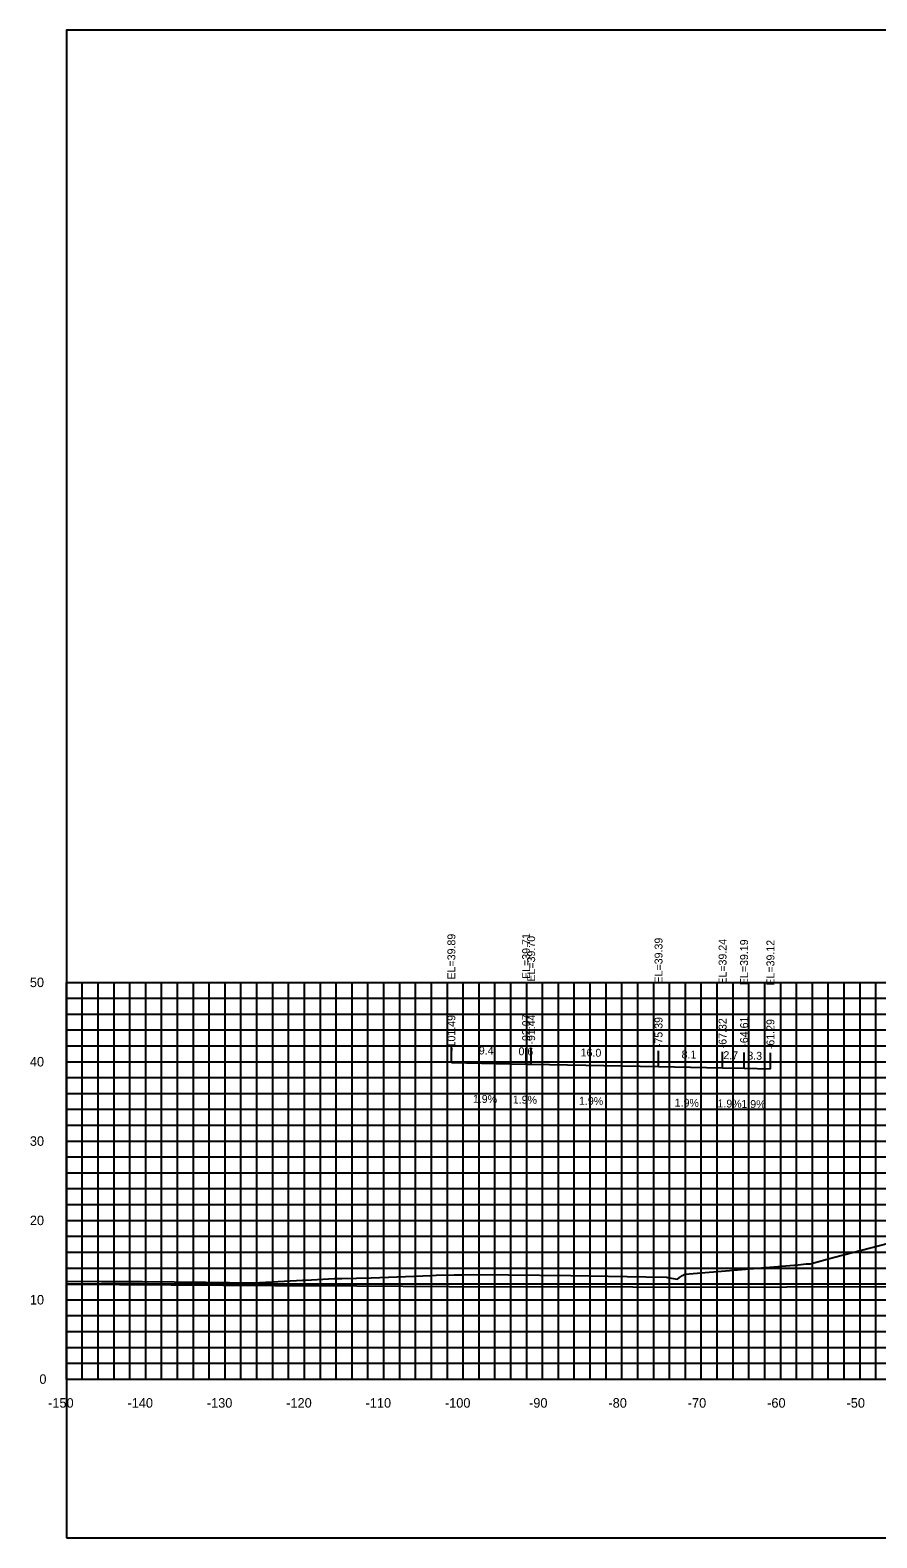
# Model space of a CAD drawing. Extents: x 1800880 to 1818864, y 245271 to 250560.
# Drawn here: x 1815591.2 to 1815697.9, y 247318.3 to 247508.3 of the extents above; entities that cross this region are included whole.
import ezdxf

# ---------------------------------------------------------------- set-up
doc = ezdxf.new("R2010")
doc.units = 0
for name, color, linetype in [('33', 7, 'Continuous'), ('ANNO-TXT', 7, 'Continuous'), ('CL-CNST', 7, 'Continuous'), ('DESIGN - DRAINAGE - Bridges', 7, 'Continuous'), ('Level 37', 7, 'Continuous'), ('Level 46', 7, 'Continuous'), ('Level 62', 7, 'Continuous'), ('SHT-BDR', 7, 'Continuous')]:
    doc.layers.add(name, color=color, linetype=linetype)

msp = doc.modelspace()

# ---------------------------------------------------------------- linework, layer by layer
at = {"layer": 'CL-CNST'}
msp.add_lwpolyline([(1815595.79, 247350.69), (1815600.22, 247350.67), (1815603.16, 247350.66), (1815605.39, 247350.66), (1815613.37, 247350.56), (1815619.34, 247350.48), (1815619.38, 247350.48), (1815625.56, 247350.81), (1815625.77, 247350.82), (1815625.97, 247350.82), (1815629.51, 247351.01), (1815629.84, 247351.01), (1815630, 247351.01), (1815630.04, 247351.01), (1815630.48, 247351.01), (1815634.19, 247351.13), (1815641.79, 247351.41), (1815642.37, 247351.44), (1815642.38, 247351.43), (1815644.65, 247351.48), (1815645.12, 247351.49), (1815645.31, 247351.49), (1815645.77, 247351.5), (1815647.11, 247351.53), (1815651.48, 247351.49), (1815659.37, 247351.41), (1815668.79, 247351.24), (1815671.38, 247351.2), (1815671.39, 247351.2), (1815671.45, 247351.18), (1815671.51, 247351.17), (1815672.78, 247350.94), (1815673.05, 247351.14), (1815673.42, 247351.41), (1815673.73, 247351.56), (1815673.76, 247351.56), (1815687.44, 247352.69), (1815687.66, 247352.71), (1815688.99, 247352.87), (1815689.12, 247352.87), (1815689.49, 247352.87), (1815692.59, 247353.71), (1815704.89, 247356.93)], dxfattribs=at)
at = {"layer": 'DESIGN - DRAINAGE - Bridges'}
for p, q in [((1815595.73, 247388.35), (1815595.79, 247388.35)), ((1815595.79, 247338.35), (1815595.79, 247388.35)), ((1815595.73, 247378.35), (1815595.79, 247378.35)), ((1815595.73, 247368.35), (1815595.79, 247368.35)), ((1815595.73, 247358.35), (1815595.79, 247358.35)), ((1815595.73, 247348.35), (1815595.79, 247348.35)), ((1815595.73, 247338.35), (1815595.79, 247338.35)), ((1815595.79, 247338.35), (1815895.79, 247338.35)), ((1815595.79, 247338.29), (1815595.79, 247338.35)), ((1815605.79, 247338.29), (1815605.79, 247338.35)), ((1815615.79, 247338.29), (1815615.79, 247338.35)), ((1815625.79, 247338.29), (1815625.79, 247338.35)), ((1815635.79, 247338.29), (1815635.79, 247338.35)), ((1815645.79, 247338.29), (1815645.79, 247338.35)), ((1815655.79, 247338.29), (1815655.79, 247338.35)), ((1815665.79, 247338.29), (1815665.79, 247338.35)), ((1815675.79, 247338.29), (1815675.79, 247338.35)), ((1815685.79, 247338.29), (1815685.79, 247338.35)), ((1815695.79, 247338.29), (1815695.79, 247338.35))]:
    msp.add_line(p, q, dxfattribs=at)
at = {"layer": 'Level 37'}
for p, q in [((1815644.3, 247378.23), (1815644.3, 247380.23)), ((1815653.72, 247378.05), (1815653.72, 247380.05)), ((1815654.35, 247378.04), (1815654.35, 247380.04)), ((1815670.4, 247377.74), (1815670.4, 247379.74)), ((1815678.47, 247377.58), (1815678.47, 247379.58)), ((1815681.18, 247377.53), (1815681.18, 247379.53)), ((1815684.5, 247377.47), (1815684.5, 247379.47))]:
    msp.add_line(p, q, dxfattribs=at)
msp.add_lwpolyline([(1815595.79, 247318.35), (1815895.79, 247318.35), (1815895.79, 247508.35), (1815595.79, 247508.35)], close=True, dxfattribs=at)
at = {"layer": 'Level 46'}
for p, q in [((1815595.79, 247388.35), (1815895.79, 247388.35)), ((1815595.79, 247338.35), (1815595.79, 247388.35)), ((1815597.79, 247338.35), (1815597.79, 247388.35)), ((1815599.79, 247338.35), (1815599.79, 247388.35)), ((1815601.79, 247338.35), (1815601.79, 247388.35)), ((1815603.79, 247338.35), (1815603.79, 247388.35)), ((1815605.79, 247338.35), (1815605.79, 247388.35)), ((1815607.79, 247338.35), (1815607.79, 247388.35)), ((1815609.79, 247338.35), (1815609.79, 247388.35)), ((1815611.79, 247338.35), (1815611.79, 247388.35)), ((1815613.79, 247338.35), (1815613.79, 247388.35)), ((1815615.79, 247338.35), (1815615.79, 247388.35)), ((1815617.79, 247338.35), (1815617.79, 247388.35)), ((1815619.79, 247338.35), (1815619.79, 247388.35)), ((1815621.79, 247338.35), (1815621.79, 247388.35)), ((1815623.79, 247338.35), (1815623.79, 247388.35)), ((1815625.79, 247338.35), (1815625.79, 247388.35)), ((1815627.79, 247338.35), (1815627.79, 247388.35)), ((1815629.79, 247338.35), (1815629.79, 247388.35)), ((1815631.79, 247338.35), (1815631.79, 247388.35)), ((1815633.79, 247338.35), (1815633.79, 247388.35)), ((1815635.79, 247338.35), (1815635.79, 247388.35)), ((1815637.79, 247338.35), (1815637.79, 247388.35)), ((1815639.79, 247338.35), (1815639.79, 247388.35)), ((1815641.79, 247338.35), (1815641.79, 247388.35)), ((1815643.79, 247338.35), (1815643.79, 247388.35)), ((1815645.79, 247338.35), (1815645.79, 247388.35)), ((1815647.79, 247338.35), (1815647.79, 247388.35)), ((1815649.79, 247338.35), (1815649.79, 247388.35)), ((1815651.79, 247338.35), (1815651.79, 247388.35)), ((1815653.79, 247338.35), (1815653.79, 247388.35)), ((1815655.79, 247338.35), (1815655.79, 247388.35)), ((1815657.79, 247338.35), (1815657.79, 247388.35)), ((1815659.79, 247338.35), (1815659.79, 247388.35)), ((1815661.79, 247338.35), (1815661.79, 247388.35)), ((1815663.79, 247338.35), (1815663.79, 247388.35)), ((1815665.79, 247338.35), (1815665.79, 247388.35)), ((1815667.79, 247338.35), (1815667.79, 247388.35)), ((1815669.79, 247338.35), (1815669.79, 247388.35)), ((1815671.79, 247338.35), (1815671.79, 247388.35)), ((1815673.79, 247338.35), (1815673.79, 247388.35)), ((1815675.79, 247338.35), (1815675.79, 247388.35)), ((1815677.79, 247338.35), (1815677.79, 247388.35)), ((1815679.79, 247338.35), (1815679.79, 247388.35)), ((1815681.79, 247338.35), (1815681.79, 247388.35)), ((1815683.79, 247338.35), (1815683.79, 247388.35)), ((1815685.79, 247338.35), (1815685.79, 247388.35)), ((1815687.79, 247338.35), (1815687.79, 247388.35)), ((1815689.79, 247338.35), (1815689.79, 247388.35)), ((1815691.79, 247338.35), (1815691.79, 247388.35)), ((1815693.79, 247338.35), (1815693.79, 247388.35)), ((1815695.79, 247338.35), (1815695.79, 247388.35)), ((1815697.79, 247338.35), (1815697.79, 247388.35)), ((1815595.79, 247386.35), (1815895.79, 247386.35)), ((1815595.79, 247384.35), (1815895.79, 247384.35)), ((1815595.79, 247382.35), (1815895.79, 247382.35)), ((1815595.79, 247380.35), (1815895.79, 247380.35)), ((1815595.79, 247378.35), (1815895.79, 247378.35)), ((1815595.79, 247376.35), (1815895.79, 247376.35)), ((1815595.79, 247374.35), (1815895.79, 247374.35)), ((1815595.79, 247372.35), (1815895.79, 247372.35)), ((1815595.79, 247370.35), (1815895.79, 247370.35)), ((1815595.79, 247368.35), (1815895.79, 247368.35)), ((1815595.79, 247366.35), (1815895.79, 247366.35)), ((1815595.79, 247364.35), (1815895.79, 247364.35)), ((1815595.79, 247362.35), (1815895.79, 247362.35)), ((1815595.79, 247360.35), (1815895.79, 247360.35)), ((1815595.79, 247358.35), (1815895.79, 247358.35)), ((1815595.79, 247356.35), (1815895.79, 247356.35)), ((1815595.79, 247354.35), (1815895.79, 247354.35)), ((1815595.79, 247352.35), (1815895.79, 247352.35)), ((1815595.79, 247350.35), (1815895.79, 247350.35)), ((1815595.79, 247348.35), (1815895.79, 247348.35)), ((1815595.79, 247346.35), (1815895.79, 247346.35)), ((1815595.79, 247344.35), (1815895.79, 247344.35)), ((1815595.79, 247342.35), (1815895.79, 247342.35)), ((1815595.79, 247340.35), (1815895.79, 247340.35)), ((1815595.79, 247338.35), (1815895.79, 247338.35))]:
    msp.add_line(p, q, dxfattribs=at)
at = {"layer": 'Level 62'}
for points in [[(1815644.3, 247378.23), (1815653.72, 247378.05), (1815654.35, 247378.04), (1815670.4, 247377.74), (1815678.47, 247377.58), (1815681.18, 247377.53), (1815684.5, 247377.47)], [(1815595.79, 247350.32), (1815595.94, 247350.32), (1815622.06, 247350.13), (1815626.57, 247350.14), (1815649.82, 247349.97), (1815656.75, 247350), (1815677.57, 247349.93), (1815686.56, 247349.98), (1815705.33, 247350), (1815716.1, 247350.06), (1815733.08, 247349.76), (1815745.41, 247349.83), (1815760.84, 247350), (1815775.06, 247349.9), (1815788.6, 247349.99), (1815802.61, 247350.23), (1815816.35, 247350.31), (1815830.1, 247349.93), (1815844.11, 247350.02), (1815864.12, 247349.33), (1815871.86, 247349.38), (1815892.19, 247349.38), (1815895.79, 247349.4)]]:
    msp.add_lwpolyline(points, dxfattribs=at)

# ---------------------------------------------------------------- texts
for s, p in [('-150', (1815593.49, 247334.75)), ('-140', (1815603.49, 247334.75)), ('-130', (1815613.49, 247334.75)), ('-120', (1815623.49, 247334.75)), ('-110', (1815633.49, 247334.75)), ('-100', (1815643.49, 247334.75)), ('-90', (1815654.09, 247334.75)), ('-80', (1815664.09, 247334.75)), ('-70', (1815674.09, 247334.75)), ('-60', (1815684.09, 247334.75)), ('-50', (1815694.09, 247334.75))]:
    msp.add_text(s, height=1.2).set_placement(p)
at = {"layer": '33'}
for s, p in [('50', (1815591.19, 247387.75)), ('40', (1815591.19, 247377.75)), ('30', (1815591.19, 247367.75)), ('20', (1815591.19, 247357.75)), ('10', (1815591.19, 247347.75)), ('0', (1815592.39, 247337.75))]:
    msp.add_text(s, height=1.2, dxfattribs=at).set_placement(p)
at = {"layer": 'ANNO-TXT'}
for s, rotation, p in [('9.4', 358.9139, (1815647.75, 247379.27)), ('0.6', 358.9095, (1815652.75, 247379.17)), ('16.0', 358.9095, (1815660.58, 247379.02)), ('8.1', 358.9095, (1815673.3, 247378.78)), ('2.7', 358.9095, (1815678.56, 247378.68)), ('3.3', 358.9095, (1815681.58, 247378.62)), ('1.9%', 358.9139, (1815647, 247373.18)), ('1.9%', 358.9095, (1815652.03, 247373.09)), ('1.9%', 358.9095, (1815660.37, 247372.93)), ('1.9%', 358.9095, (1815672.43, 247372.7)), ('1.9%', 358.9095, (1815677.82, 247372.6)), ('1.9%', 358.9095, (1815680.83, 247372.54))]:
    msp.add_text(s, height=1, rotation=rotation, dxfattribs=at).set_placement(p)
at = {"layer": 'DESIGN - DRAINAGE - Bridges'}
msp.add_text('-', height=0.0001, dxfattribs=at).set_placement((1815595.79, 247338.35))
at = {"layer": 'SHT-BDR'}
for s, p in [('EL=39.89', (1815644.8, 247388.71)), ('EL=39.71', (1815654.22, 247388.78)), ('EL=39.70', (1815654.85, 247388.44)), ('EL=39.39', (1815670.9, 247388.21)), ('EL=39.24', (1815678.97, 247388.06)), ('EL=39.19', (1815681.68, 247388)), ('EL=39.12', (1815685, 247387.94)), ('-101.49', (1815644.8, 247379.7)), ('-92.07', (1815654.22, 247380.51)), ('-91.44', (1815654.85, 247380.5)), ('-75.39', (1815670.9, 247380.19)), ('-64.61', (1815681.68, 247380.24)), ('-67.32', (1815678.97, 247380.04)), ('-61.29', (1815685, 247379.93))]:
    msp.add_text(s, height=1, rotation=90, dxfattribs=at).set_placement(p)

doc.saveas('drawing.dxf')
